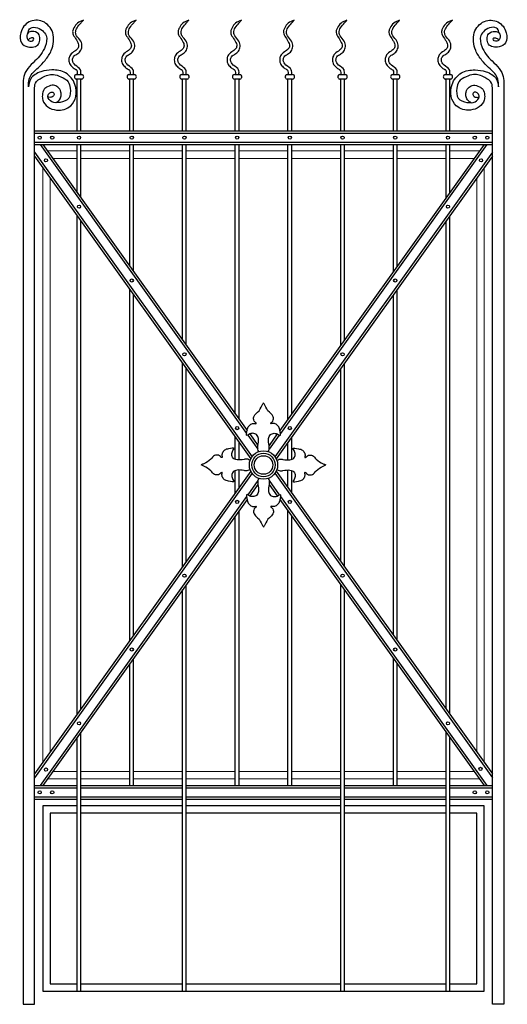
# Model space of a CAD drawing. Header units: millimetres. Extents: x 6567289036 to 6568990308, y 5976640423 to 5977332400.
# Tile 292 of 334: x 6568918802 to 6568920098, y 5976943836 to 5976946451. Entities that reach past the tile are written whole.
import ezdxf

# ---------------------------------------------------------------- set-up
doc = ezdxf.new("R2010")
doc.units = ezdxf.units.MM

msp = doc.modelspace()

# ---------------------------------------------------------------- linework, layer by layer
for p, q in [((6568918952.694243, 5976946305.383798), (6568918967.647743, 5976946305.383798)), ((6568919092.694243, 5976946305.383798), (6568919107.647743, 5976946305.383798)), ((6568919232.694243, 5976946305.383798), (6568919247.647743, 5976946305.383798)), ((6568919372.694243, 5976946305.383798), (6568919387.647743, 5976946305.383798)), ((6568919512.694243, 5976946305.383798), (6568919527.647743, 5976946305.383798)), ((6568919652.694243, 5976946305.383798), (6568919667.647743, 5976946305.383798)), ((6568919792.694243, 5976946305.383798), (6568919807.647743, 5976946305.383798)), ((6568919932.694243, 5976946305.383798), (6568919947.647743, 5976946305.383798)), ((6568918967.647743, 5976946293.383798), (6568918952.694243, 5976946293.383798)), ((6568918955.170987, 5976946155.944423), (6568918955.170983, 5976946293.383798)), ((6568918965.170992, 5976946155.944423), (6568918965.170993, 5976946293.383798)), ((6568919107.647743, 5976946293.383798), (6568919092.694243, 5976946293.383798)), ((6568919095.170991, 5976946155.944423), (6568919095.170988, 5976946293.383798)), ((6568919105.170993, 5976946155.944423), (6568919105.170993, 5976946293.383798)), ((6568919247.647743, 5976946293.383798), (6568919232.694243, 5976946293.383798)), ((6568919235.170987, 5976946155.944423), (6568919235.170985, 5976946293.383798)), ((6568919245.170987, 5976946155.944423), (6568919245.170985, 5976946293.383798)), ((6568919387.647743, 5976946293.383798), (6568919372.694243, 5976946293.383798)), ((6568919375.17099, 5976946155.944423), (6568919375.17099, 5976946293.383798)), ((6568919385.170992, 5976946155.944423), (6568919385.170993, 5976946293.383798)), ((6568919527.647743, 5976946293.383798), (6568919512.694243, 5976946293.383798)), ((6568919515.17099, 5976946155.944423), (6568919515.17099, 5976946293.383798)), ((6568919525.170994, 5976946155.944423), (6568919525.170995, 5976946293.383798)), ((6568919667.647743, 5976946293.383798), (6568919652.694243, 5976946293.383798)), ((6568919655.170988, 5976946155.944423), (6568919655.170985, 5976946293.383798)), ((6568919665.170993, 5976946155.944423), (6568919665.170993, 5976946293.383798)), ((6568919807.647743, 5976946293.383798), (6568919792.694243, 5976946293.383798)), ((6568919795.17099, 5976946155.944423), (6568919795.170989, 5976946293.383798)), ((6568919805.17099, 5976946155.944423), (6568919805.170989, 5976946293.383798)), ((6568919947.647743, 5976946293.383798), (6568919932.694243, 5976946293.383798)), ((6568919935.170993, 5976946155.944423), (6568919935.170993, 5976946293.383798)), ((6568919945.170993, 5976946155.944423), (6568919945.170993, 5976946293.383798)), ((6568918812.105212, 5976946272.957934), (6568918812.105212, 5976943836.136531)), ((6568918842.105212, 5976943836.136531), (6568918842.105212, 5976946265.33739)), ((6568920058.236775, 5976943836.136531), (6568920058.236775, 5976946265.33739)), ((6568920088.236775, 5976946272.957934), (6568920088.236775, 5976943836.136531)), ((6568918842.105212, 5976946155.944423), (6568920058.236775, 5976946155.944423)), ((6568918842.105212, 5976946149.944423), (6568920058.236775, 5976946149.944423)), ((6568918842.105212, 5976946125.754409), (6568920058.236775, 5976946125.754409)), ((6568918842.105212, 5976946119.754409), (6568920058.236775, 5976946119.754409)), ((6568918856.852112, 5976946119.754409), (6568919405.256063, 5976945351.997586)), ((6568918864.225562, 5976946119.754409), (6568919406.779916, 5976945360.186931)), ((6568918955.170994, 5976945992.432248), (6568918955.170994, 5976946119.754409)), ((6568918965.170994, 5976945978.432406), (6568918965.170994, 5976946119.754409)), ((6568919095.170994, 5976945796.434471), (6568919095.170994, 5976946119.754409)), ((6568919105.170994, 5976945782.43463), (6568919105.170994, 5976946119.754409)), ((6568919235.170994, 5976945600.436695), (6568919235.170994, 5976946119.754409)), ((6568919245.170994, 5976945586.436853), (6568919245.170994, 5976946119.754409)), ((6568919375.170994, 5976945404.438918), (6568919375.170994, 5976946119.754409)), ((6568919385.170994, 5976945390.439077), (6568919385.170994, 5976946119.754409)), ((6568920036.116426, 5976946119.754409), (6568919493.562073, 5976945360.186931)), ((6568920043.489876, 5976946119.754409), (6568919495.085924, 5976945351.997586)), ((6568919515.170994, 5976945390.439077), (6568919515.170994, 5976946119.754409)), ((6568919525.170994, 5976945404.438918), (6568919525.170994, 5976946119.754409)), ((6568919655.170994, 5976945586.436853), (6568919655.170994, 5976946119.754409)), ((6568919665.170994, 5976945600.436695), (6568919665.170994, 5976946119.754409)), ((6568919795.170994, 5976945782.43463), (6568919795.170994, 5976946119.754409)), ((6568919805.170994, 5976945796.434471), (6568919805.170994, 5976946119.754409)), ((6568919935.170994, 5976945978.432406), (6568919935.170994, 5976946119.754409)), ((6568919945.170994, 5976945992.432248), (6568919945.170994, 5976946119.754409)), ((6568918842.105212, 5976946099.108983), (6568919419.706921, 5976945290.475764)), ((6568920058.236775, 5976946099.108983), (6568919480.635067, 5976945290.475764)), ((6568918842.105212, 5976946088.78627), (6568919416.349655, 5976945284.85317)), ((6568920058.236775, 5976946088.78627), (6568919483.992333, 5976945284.85317)), ((6568918955.170994, 5976944606.447971), (6568918955.170994, 5976945930.495972)), ((6568918965.170994, 5976944620.447812), (6568918965.170994, 5976945916.49613)), ((6568919935.170994, 5976944620.447812), (6568919935.170994, 5976945916.49613)), ((6568919945.170994, 5976944606.447971), (6568919945.170994, 5976945930.495972)), ((6568919095.170994, 5976944802.445747), (6568919095.170994, 5976945734.498195)), ((6568919805.170994, 5976944802.445747), (6568919805.170994, 5976945734.498195)), ((6568919105.170994, 5976944816.445589), (6568919105.170994, 5976945720.498354)), ((6568919795.170994, 5976944816.445589), (6568919795.170994, 5976945720.498354)), ((6568919235.170994, 5976944998.443524), (6568919235.170994, 5976945538.500419)), ((6568919245.170994, 5976945012.443365), (6568919245.170994, 5976945524.500577)), ((6568919655.170994, 5976945012.443365), (6568919655.170994, 5976945524.500577)), ((6568919665.170994, 5976944998.443524), (6568919665.170994, 5976945538.500419)), ((6568919375.170994, 5976945283.230026), (6568919375.170994, 5976945342.502642)), ((6568919408.438475, 5976945347.542261), (6568919435.217776, 5976945310.051664)), ((6568919413.482142, 5976945350.803919), (6568919435.415152, 5976945320.098055)), ((6568919486.859845, 5976945350.803919), (6568919464.926837, 5976945320.098055)), ((6568919491.903513, 5976945347.542261), (6568919465.124212, 5976945310.051664)), ((6568919525.170994, 5976945283.230026), (6568919525.170994, 5976945342.502642)), ((6568919385.170994, 5976945281.722558), (6568919385.170994, 5976945328.502801)), ((6568919515.170994, 5976945281.722558), (6568919515.170994, 5976945328.502801)), ((6568919416.349655, 5976945252.090772), (6568918842.105212, 5976944448.157672)), ((6568919419.706921, 5976945246.468178), (6568918842.105212, 5976944437.83496)), ((6568919375.170994, 5976945194.4413), (6568919375.170994, 5976945253.713916)), ((6568919385.170994, 5976945208.441142), (6568919385.170994, 5976945255.221384)), ((6568919480.635067, 5976945246.468178), (6568920058.236775, 5976944437.83496)), ((6568919483.992333, 5976945252.090772), (6568920058.236775, 5976944448.157672)), ((6568919515.170994, 5976945208.441142), (6568919515.170994, 5976945255.221384)), ((6568919525.170994, 5976945194.4413), (6568919525.170994, 5976945253.713916)), ((6568919435.217776, 5976945226.892278), (6568919408.438475, 5976945189.401682)), ((6568919435.415152, 5976945216.845888), (6568919413.482142, 5976945186.140024)), ((6568919464.926837, 5976945216.845888), (6568919486.859845, 5976945186.140024)), ((6568919465.124212, 5976945226.892278), (6568919491.903513, 5976945189.401682)), ((6568919405.256063, 5976945184.946357), (6568918856.852112, 5976944417.189534)), ((6568919495.085924, 5976945184.946357), (6568920043.489876, 5976944417.189534)), ((6568919406.779916, 5976945176.757012), (6568918864.225562, 5976944417.189534)), ((6568919493.562073, 5976945176.757012), (6568920036.116426, 5976944417.189534)), ((6568919375.170994, 5976944417.189534), (6568919375.170994, 5976945132.505024)), ((6568919385.170994, 5976944417.189534), (6568919385.170994, 5976945146.504866)), ((6568919515.170994, 5976944417.189534), (6568919515.170994, 5976945146.504866)), ((6568919525.170994, 5976944417.189534), (6568919525.170994, 5976945132.505024)), ((6568919245.170994, 5976943870.741948), (6568919245.170994, 5976944950.507089)), ((6568919655.170994, 5976943870.741948), (6568919655.170994, 5976944950.507089)), ((6568919235.170994, 5976943870.741948), (6568919235.170994, 5976944936.507248)), ((6568919665.170994, 5976943870.741948), (6568919665.170994, 5976944936.507248)), ((6568919095.170994, 5976944417.189534), (6568919095.170994, 5976944740.509471)), ((6568919105.170994, 5976944417.189534), (6568919105.170994, 5976944754.509313)), ((6568919795.170994, 5976944417.189534), (6568919795.170994, 5976944754.509313)), ((6568919805.170994, 5976944417.189534), (6568919805.170994, 5976944740.509471)), ((6568918965.170994, 5976943870.741947), (6568918965.170994, 5976944558.511536)), ((6568919935.170993, 5976943870.741947), (6568919935.170994, 5976944558.511536)), ((6568918955.170994, 5976943870.741947), (6568918955.170994, 5976944544.511695)), ((6568919945.170993, 5976943870.741947), (6568919945.170994, 5976944544.511695)), ((6568918842.105212, 5976944417.189534), (6568918955.170995, 5976944417.189534)), ((6568918842.105212, 5976944411.189534), (6568918955.170995, 5976944411.189534)), ((6568918965.170993, 5976944417.189534), (6568919235.170994, 5976944417.189534)), ((6568918965.170993, 5976944411.189534), (6568919235.170994, 5976944411.189534)), ((6568919245.170994, 5976944417.189533), (6568919655.170994, 5976944417.189533)), ((6568919245.170994, 5976944411.189534), (6568919655.170994, 5976944411.189534)), ((6568919665.170994, 5976944417.189534), (6568919935.170995, 5976944417.189534)), ((6568919665.170994, 5976944411.189535), (6568919935.170995, 5976944411.189534)), ((6568919909.024515, 5976944417.189534), (6568919909.024515, 5976944417.189534)), ((6568919945.170994, 5976944417.189534), (6568920058.236775, 5976944417.189534)), ((6568919945.170994, 5976944411.189535), (6568920058.236775, 5976944411.189534)), ((6568918842.105212, 5976944386.99952), (6568918955.170995, 5976944386.99952)), ((6568918842.105212, 5976944380.99952), (6568918955.170995, 5976944380.99952)), ((6568918965.170993, 5976944386.999521), (6568919235.170994, 5976944386.999521)), ((6568918965.170993, 5976944380.999519), (6568919235.170994, 5976944380.999519)), ((6568919245.170994, 5976944386.99952), (6568919655.170994, 5976944386.999519)), ((6568919245.170994, 5976944380.999519), (6568919655.170994, 5976944380.999519)), ((6568919665.170994, 5976944386.99952), (6568919935.170995, 5976944386.999521)), ((6568919665.170994, 5976944380.99952), (6568919935.170995, 5976944380.99952)), ((6568919945.170994, 5976944386.99952), (6568920058.236775, 5976944386.99952)), ((6568919945.170994, 5976944380.999519), (6568920058.236775, 5976944380.99952)), ((6568918955.170995, 5976944363.638347), (6568918863.642736, 5976944363.638347)), ((6568918863.642736, 5976944363.638347), (6568918863.642736, 5976943870.741948)), ((6568918955.170994, 5976944343.638346), (6568918883.642736, 5976944343.638347)), ((6568918883.642736, 5976944343.638347), (6568918883.642736, 5976943890.741948)), ((6568919235.170993, 5976944363.638346), (6568918965.170993, 5976944363.638347)), ((6568919235.170995, 5976944343.638346), (6568918965.170994, 5976944343.638346)), ((6568919655.170994, 5976944363.638346), (6568919245.170994, 5976944363.638347)), ((6568919655.170994, 5976944343.638346), (6568919245.170994, 5976944343.638346)), ((6568919935.170994, 5976944363.638346), (6568919665.170993, 5976944363.638346)), ((6568919935.170995, 5976944343.638347), (6568919665.170993, 5976944343.638346)), ((6568920036.699251, 5976944363.638347), (6568919945.170994, 5976944363.638346)), ((6568920016.699251, 5976944343.638347), (6568919945.170995, 5976944343.638347)), ((6568920016.699251, 5976943890.741948), (6568920016.699251, 5976944343.638347)), ((6568920036.699251, 5976943870.741948), (6568920036.699251, 5976944363.638347)), ((6568918863.642736, 5976943870.741948), (6568920036.699251, 5976943870.741948)), ((6568918883.642736, 5976943890.741948), (6568918955.170994, 5976943890.741948)), ((6568918965.170994, 5976943890.741947), (6568919235.170994, 5976943890.741947)), ((6568919245.170994, 5976943890.741948), (6568919655.170994, 5976943890.741948)), ((6568919665.170993, 5976943890.741948), (6568919935.170995, 5976943890.741948)), ((6568919945.170994, 5976943890.741948), (6568920016.699251, 5976943890.741948)), ((6568918812.105212, 5976943836.136531), (6568918842.105212, 5976943836.136531)), ((6568920088.236775, 5976943836.136531), (6568920058.236775, 5976943836.136531))]:
    msp.add_line(p, q)
at = {"lineweight": 9}
for points in [[(6568918955.170994, 5976946102.393235), (6568918876.626541, 5976946102.393235)], [(6568919095.170994, 5976946102.393235), (6568918965.170994, 5976946102.393235)], [(6568919235.170994, 5976946102.393235), (6568919105.170994, 5976946102.393235)], [(6568919375.170994, 5976946102.393235), (6568919245.170994, 5976946102.393235)], [(6568919515.170994, 5976946102.393235), (6568919385.170994, 5976946102.393235)], [(6568919655.170994, 5976946102.393235), (6568919525.170994, 5976946102.393235)], [(6568919795.170994, 5976946102.393235), (6568919665.170994, 5976946102.393235)], [(6568919935.170994, 5976946102.393235), (6568919805.170994, 5976946102.393235)], [(6568920023.715447, 5976946102.393235), (6568919945.170994, 5976946102.393235)], [(6568918955.170994, 5976946082.393235), (6568918890.912417, 5976946082.393235)], [(6568919095.170994, 5976946082.393235), (6568918965.170994, 5976946082.393235)], [(6568919235.170994, 5976946082.393235), (6568919105.170994, 5976946082.393235)], [(6568919375.170994, 5976946082.393235), (6568919245.170994, 5976946082.393235)], [(6568919515.170994, 5976946082.393235), (6568919385.170994, 5976946082.393235)], [(6568919655.170994, 5976946082.393235), (6568919525.170994, 5976946082.393235)], [(6568919795.170994, 5976946082.393235), (6568919665.170994, 5976946082.393235)], [(6568919935.170994, 5976946082.393235), (6568919805.170994, 5976946082.393235)], [(6568920009.429571, 5976946082.393235), (6568919945.170994, 5976946082.393235)], [(6568918863.642736, 5976946058.634078), (6568918863.642736, 5976944478.309864)], [(6568920036.699251, 5976944478.309864), (6568920036.699251, 5976946058.634078)], [(6568918883.642736, 5976946030.634396), (6568918883.642736, 5976944506.309546)], [(6568920016.699251, 5976944506.309546), (6568920016.699251, 5976946030.634396)], [(6568918890.912417, 5976944454.550708), (6568918955.170994, 5976944454.550708)], [(6568918965.170994, 5976944454.550708), (6568919095.170994, 5976944454.550708)], [(6568919105.170994, 5976944454.550708), (6568919235.170994, 5976944454.550708)], [(6568919245.170994, 5976944454.550708), (6568919375.170994, 5976944454.550708)], [(6568919385.170994, 5976944454.550708), (6568919515.170994, 5976944454.550708)], [(6568919525.170994, 5976944454.550708), (6568919655.170994, 5976944454.550708)], [(6568919665.170994, 5976944454.550708), (6568919795.170994, 5976944454.550708)], [(6568919805.170994, 5976944454.550708), (6568919935.170994, 5976944454.550708)], [(6568919945.170994, 5976944454.550708), (6568920009.429571, 5976944454.550708)], [(6568920016.699251, 5976944454.550708), (6568920016.699251, 5976944454.695983)], [(6568918876.626541, 5976944434.550708), (6568918955.170994, 5976944434.550708)], [(6568918965.170994, 5976944434.550708), (6568919095.170994, 5976944434.550708)], [(6568919105.170994, 5976944434.550708), (6568919235.170994, 5976944434.550708)], [(6568919245.170994, 5976944434.550708), (6568919375.170994, 5976944434.550708)], [(6568919385.170994, 5976944434.550708), (6568919515.170994, 5976944434.550708)], [(6568919525.170994, 5976944434.550708), (6568919655.170994, 5976944434.550708)], [(6568919665.170994, 5976944434.550708), (6568919795.170994, 5976944434.550708)], [(6568919805.170994, 5976944434.550708), (6568919935.170994, 5976944434.550708)], [(6568919945.170994, 5976944434.550708), (6568920023.715447, 5976944434.550708)]]:
    msp.add_lwpolyline(points, dxfattribs=at)
for centre, radius in [((6568918855.707621, 5976946137.849416), 4.251894), ((6568918888.95205, 5976946137.849416), 4.251894), ((6568918960.170994, 5976946137.849416), 4.251894), ((6568919100.170994, 5976946137.849416), 4.251894), ((6568919240.170994, 5976946137.849416), 4.251894), ((6568919380.170994, 5976946137.849416), 4.251894), ((6568919520.170994, 5976946137.849416), 4.251894), ((6568919660.170994, 5976946137.849416), 4.251894), ((6568919800.170994, 5976946137.849416), 4.251894), ((6568919940.170994, 5976946137.849416), 4.251894), ((6568920011.389938, 5976946137.849416), 4.251894), ((6568920044.634367, 5976946137.849416), 4.251894), ((6568918872.329835, 5976946077.440416), 4.251894), ((6568920028.012153, 5976946077.440416), 4.251894), ((6568918960.170994, 5976945954.46419), 4.251894), ((6568919940.170994, 5976945954.46419), 4.251894), ((6568919100.170994, 5976945758.466413), 4.251894), ((6568919800.170994, 5976945758.466413), 4.251894), ((6568919240.170994, 5976945562.468637), 4.251894), ((6568919660.170994, 5976945562.468637), 4.251894), ((6568919380.170994, 5976945366.47086), 4.251894), ((6568919520.170994, 5976945366.47086), 4.251894), ((6568919450.170994, 5976945268.471972), 37.579604), ((6568919450.170994, 5976945268.471972), 31.134268), ((6568919450.170994, 5976945268.471972), 24.688932), ((6568919380.170994, 5976945170.473083), 4.251894), ((6568919520.170994, 5976945170.473083), 4.251894), ((6568919240.170994, 5976944974.475307), 4.251894), ((6568919660.170994, 5976944974.475307), 4.251894), ((6568919100.170994, 5976944778.47753), 4.251894), ((6568919800.170994, 5976944778.47753), 4.251894), ((6568918960.170994, 5976944582.479753), 4.251894), ((6568919940.170994, 5976944582.479753), 4.251894), ((6568918872.329835, 5976944459.503527), 4.251894), ((6568920026.699251, 5976944461.343424), 4.251894), ((6568918855.707621, 5976944399.094527), 4.251894), ((6568918888.95205, 5976944399.094527), 4.251894), ((6568920011.389938, 5976944399.094527), 4.251894), ((6568920044.634367, 5976944399.094527), 4.251894)]:
    msp.add_circle(centre, radius)
for centre, start, end in [((6568918953.765956, 5976946299.383798), 100.127286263, 259.872713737), ((6568918966.576031, 5976946299.383798), 280.127286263, 79.872713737), ((6568919093.765956, 5976946299.383798), 100.127286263, 259.872713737), ((6568919106.576031, 5976946299.383798), 280.127286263, 79.872713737), ((6568919233.765956, 5976946299.383798), 100.127286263, 259.872713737), ((6568919246.576031, 5976946299.383798), 280.127286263, 79.872713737), ((6568919373.765956, 5976946299.383798), 100.127286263, 259.872713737), ((6568919386.576031, 5976946299.383798), 280.127286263, 79.872713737), ((6568919513.765956, 5976946299.383798), 100.127286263, 259.872713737), ((6568919526.576031, 5976946299.383798), 280.127286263, 79.872713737), ((6568919653.765956, 5976946299.383798), 100.127286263, 259.872713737), ((6568919666.576031, 5976946299.383798), 280.127286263, 79.872713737), ((6568919793.765956, 5976946299.383798), 100.127286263, 259.872713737), ((6568919806.576031, 5976946299.383798), 280.127286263, 79.872713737), ((6568919933.765956, 5976946299.383798), 100.127286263, 259.872713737), ((6568919946.576031, 5976946299.383798), 280.127286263, 79.872713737)]:
    msp.add_arc(centre, 6.094962, start, end)
for points in [[(6568918825.744984, 5976946272.386724), (6568918827.820364, 5976946293.266111), (6568918835.968495, 5976946308.15531), (6568918852.499536, 5976946324.20325), (6568918869.760907, 5976946342.736773), (6568918886.539001, 5976946369.552572), (6568918892.159512, 5976946393.253986), (6568918890.125707, 5976946416.29779), (6568918863.355068, 5976946446.349935), (6568918827.50978, 5976946445.156382), (6568918805.405207, 5976946416.511284), (6568918807.197451, 5976946389.656494), (6568918824.522685, 5976946378.914576), (6568918852.601479, 5976946386.07585), (6568918856.153504, 5976946400.750849), (6568918852.178536, 5976946413.36347), (6568918835.109626, 5976946420.136909), (6568918824.821523, 5976946415.932701), (6568918822.015684, 5976946401.451554), (6568918827.39354, 5976946394.91168), (6568918839.318415, 5976946397.480926), (6568918839.355527, 5976946401.714972), (6568918831.923422, 5976946402.396492), (6568918824.900305, 5976946397.017947)], [(6568918964.727446, 5976946305.383798), (6568918964.079766, 5976946317.676766), (6568918949.830335, 5976946330.616721), (6568918942.705619, 5976946344.203678), (6568918945.296428, 5976946352.614653), (6568918954.364242, 5976946359.731639), (6568918963.432056, 5976946367.495612), (6568918967.965963, 5976946379.788566), (6568918964.727446, 5976946394.022524), (6568918953.716532, 5976946408.256482), (6568918951.125754, 5976946416.020454), (6568918955.011951, 5976946429.607411), (6568918965.375155, 5976946442.547366), (6568918971.852161, 5976946449.664352)], [(6568919104.727446, 5976946305.383798), (6568919104.079766, 5976946317.676766), (6568919089.830335, 5976946330.616721), (6568919082.705619, 5976946344.203678), (6568919085.296428, 5976946352.614653), (6568919094.364242, 5976946359.731639), (6568919103.432056, 5976946367.495612), (6568919107.965963, 5976946379.788566), (6568919104.727446, 5976946394.022524), (6568919093.716532, 5976946408.256482), (6568919091.125754, 5976946416.020454), (6568919095.011951, 5976946429.607411), (6568919105.375155, 5976946442.547366), (6568919111.852161, 5976946449.664352)], [(6568919244.727446, 5976946305.383798), (6568919244.079766, 5976946317.676766), (6568919229.830335, 5976946330.616721), (6568919222.705619, 5976946344.203678), (6568919225.296428, 5976946352.614653), (6568919234.364242, 5976946359.731639), (6568919243.432056, 5976946367.495612), (6568919247.965963, 5976946379.788566), (6568919244.727446, 5976946394.022524), (6568919233.716532, 5976946408.256482), (6568919231.125754, 5976946416.020454), (6568919235.011951, 5976946429.607411), (6568919245.375155, 5976946442.547366), (6568919251.852161, 5976946449.664352)], [(6568919384.727446, 5976946305.383798), (6568919384.079766, 5976946317.676766), (6568919369.830335, 5976946330.616721), (6568919362.705619, 5976946344.203678), (6568919365.296428, 5976946352.614653), (6568919374.364242, 5976946359.731639), (6568919383.432056, 5976946367.495612), (6568919387.965963, 5976946379.788566), (6568919384.727446, 5976946394.022524), (6568919373.716532, 5976946408.256482), (6568919371.125754, 5976946416.020454), (6568919375.011951, 5976946429.607411), (6568919385.375155, 5976946442.547366), (6568919391.852161, 5976946449.664352)], [(6568919524.727446, 5976946305.383798), (6568919524.079766, 5976946317.676766), (6568919509.830335, 5976946330.616721), (6568919502.705619, 5976946344.203678), (6568919505.296428, 5976946352.614653), (6568919514.364242, 5976946359.731639), (6568919523.432056, 5976946367.495612), (6568919527.965963, 5976946379.788566), (6568919524.727446, 5976946394.022524), (6568919513.716532, 5976946408.256482), (6568919511.125754, 5976946416.020454), (6568919515.011951, 5976946429.607411), (6568919525.375155, 5976946442.547366), (6568919531.852161, 5976946449.664352)], [(6568919664.727446, 5976946305.383798), (6568919664.079766, 5976946317.676766), (6568919649.830335, 5976946330.616721), (6568919642.705619, 5976946344.203678), (6568919645.296428, 5976946352.614653), (6568919654.364242, 5976946359.731639), (6568919663.432056, 5976946367.495612), (6568919667.965963, 5976946379.788566), (6568919664.727446, 5976946394.022524), (6568919653.716532, 5976946408.256482), (6568919651.125754, 5976946416.020454), (6568919655.011951, 5976946429.607411), (6568919665.375155, 5976946442.547366), (6568919671.852161, 5976946449.664352)], [(6568919804.727446, 5976946305.383798), (6568919804.079766, 5976946317.676766), (6568919789.830335, 5976946330.616721), (6568919782.705619, 5976946344.203678), (6568919785.296428, 5976946352.614653), (6568919794.364242, 5976946359.731639), (6568919803.432056, 5976946367.495612), (6568919807.965963, 5976946379.788566), (6568919804.727446, 5976946394.022524), (6568919793.716532, 5976946408.256482), (6568919791.125754, 5976946416.020454), (6568919795.011951, 5976946429.607411), (6568919805.375155, 5976946442.547366), (6568919811.852161, 5976946449.664352)], [(6568919944.727446, 5976946305.383798), (6568919944.079766, 5976946317.676766), (6568919929.830335, 5976946330.616721), (6568919922.705619, 5976946344.203678), (6568919925.296428, 5976946352.614653), (6568919934.364242, 5976946359.731639), (6568919943.432056, 5976946367.495612), (6568919947.965963, 5976946379.788566), (6568919944.727446, 5976946394.022524), (6568919933.716532, 5976946408.256482), (6568919931.125754, 5976946416.020454), (6568919935.011951, 5976946429.607411), (6568919945.375155, 5976946442.547366), (6568919951.852161, 5976946449.664352)], [(6568920074.597004, 5976946272.386724), (6568920072.521624, 5976946293.266111), (6568920064.373492, 5976946308.15531), (6568920047.842452, 5976946324.20325), (6568920030.58108, 5976946342.736773), (6568920013.802986, 5976946369.552572), (6568920008.182476, 5976946393.253986), (6568920010.216281, 5976946416.29779), (6568920036.986919, 5976946446.349935), (6568920072.832208, 5976946445.156382), (6568920094.936781, 5976946416.511284), (6568920093.144537, 5976946389.656494), (6568920075.819303, 5976946378.914576), (6568920047.740509, 5976946386.07585), (6568920044.188483, 5976946400.750849), (6568920048.163451, 5976946413.36347), (6568920065.232362, 5976946420.136909), (6568920075.520465, 5976946415.932701), (6568920078.326303, 5976946401.451554), (6568920072.948447, 5976946394.91168), (6568920061.023573, 5976946397.480926), (6568920060.986461, 5976946401.714972), (6568920068.418566, 5976946402.396492), (6568920075.441683, 5976946397.017947)], [(6568918824.069207, 5976946415.037085), (6568918828.466377, 5976946426.621504), (6568918844.57663, 5976946430.738254), (6568918862.934841, 5976946422.130499), (6568918872.675899, 5976946408.657485), (6568918870.42797, 5976946379.840194), (6568918843.026258, 5976946341.525064), (6568918823.839173, 5976946321.759864), (6568918817.402164, 5976946310.521655), (6568918811.78465, 5976946289.62339), (6568918812.105212, 5976946272.957934)], [(6568920076.27278, 5976946415.037085), (6568920071.87561, 5976946426.621504), (6568920055.765358, 5976946430.738254), (6568920037.407146, 5976946422.130499), (6568920027.666089, 5976946408.657485), (6568920029.914018, 5976946379.840194), (6568920057.315729, 5976946341.525064), (6568920076.502814, 5976946321.759864), (6568920082.939824, 5976946310.521655), (6568920088.557338, 5976946289.62339), (6568920088.236775, 5976946272.957934)], [(6568918898.367634, 5976946230.599713), (6568918906.706781, 5976946236.264715), (6568918912.048929, 5976946246.00939), (6568918912.048929, 5976946259.002285), (6568918904.151806, 5976946271.995194), (6568918892.538411, 5976946276.867532), (6568918876.511905, 5976946273.155273), (6568918867.565854, 5976946266.122581), (6568918862.736418, 5976946250.536767), (6568918863.850893, 5976946237.548595), (6568918876.853192, 5976946219.736229), (6568918900.257337, 5976946211.201145), (6568918938.149727, 5976946222.333873), (6568918951.692112, 5976946246.936303), (6568918949.315428, 5976946278.986879), (6568918924.360101, 5976946309.850406), (6568918888.115467, 5976946317.56628), (6568918859.00095, 5976946312.818052), (6568918831.668939, 5976946293.82511), (6568918825.744984, 5976946272.386724)], [(6568918842.105212, 5976946265.33739), (6568918844.479025, 5976946282.528901), (6568918862.282668, 5976946297.349167), (6568918891.955438, 5976946305.648523), (6568918912.132894, 5976946299.1276), (6568918931.123459, 5976946286.085768), (6568918936.464545, 5976946268.894258), (6568918932.903811, 5976946242.810578), (6568918909.759081, 5976946231.54718), (6568918887.801242, 5976946233.325614), (6568918877.119068, 5976946246.367446), (6568918880.679772, 5976946255.2596), (6568918888.394703, 5976946258.816466), (6568918894.32925, 5976946254.073992), (6568918890.768516, 5976946246.960257), (6568918879.492882, 5976946245.181823), (6568918876.525607, 5976946245.774634)], [(6568920001.974354, 5976946230.599713), (6568919993.635206, 5976946236.264715), (6568919988.293058, 5976946246.00939), (6568919988.293058, 5976946259.002285), (6568919996.190182, 5976946271.995194), (6568920007.803576, 5976946276.867532), (6568920023.830083, 5976946273.155273), (6568920032.776134, 5976946266.122581), (6568920037.60557, 5976946250.536767), (6568920036.491095, 5976946237.548595), (6568920023.488795, 5976946219.736229), (6568920000.084651, 5976946211.201145), (6568919962.192261, 5976946222.333873), (6568919948.649876, 5976946246.936303), (6568919951.02656, 5976946278.986879), (6568919975.981887, 5976946309.850406), (6568920012.226521, 5976946317.56628), (6568920041.341038, 5976946312.818052), (6568920068.673049, 5976946293.82511), (6568920074.597004, 5976946272.386724)], [(6568920058.236775, 5976946265.33739), (6568920055.862963, 5976946282.528901), (6568920038.059319, 5976946297.349167), (6568920008.38655, 5976946305.648523), (6568919988.209094, 5976946299.1276), (6568919969.218529, 5976946286.085768), (6568919963.877442, 5976946268.894258), (6568919967.438177, 5976946242.810578), (6568919990.582907, 5976946231.54718), (6568920012.540746, 5976946233.325614), (6568920023.222919, 5976946246.367446), (6568920019.662215, 5976946255.2596), (6568920011.947285, 5976946258.816466), (6568920006.012737, 5976946254.073992), (6568920009.573472, 5976946246.960257), (6568920020.849106, 5976946245.181823), (6568920023.816381, 5976946245.774634)]]:
    msp.add_spline(points, degree=3)
for points, knots in [([(6568918971.852161, 5976946449.664352), (6568918966.162971, 5976946447.736691), (6568918955.390121, 5976946444.086535), (6568918947.685848, 5976946432.063448), (6568918942.461375, 5976946421.569806), (6568918943.937546, 5976946409.042903), (6568918952.410238, 5976946400.24719), (6568918956.598934, 5976946390.992488), (6568918959.98245, 5976946383.353024), (6568918958.000325, 5976946373.456002), (6568918947.371269, 5976946366.923175), (6568918936.885914, 5976946359.841664), (6568918932.536308, 5976946347.044963), (6568918933.766914, 5976946334.45615), (6568918942.121388, 5976946325.222625), (6568918948.586543, 5976946320.153055), (6568918953.718566, 5976946317.938596), (6568918955.746627, 5976946313.652688), (6568918955.61005, 5976946309.122251), (6568918955.612417, 5976946306.143053), (6568918955.614541, 5976946305.383798)], [0, 0, 0, 0, 17.4702589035, 33.0810716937, 41.0586337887, 52.3414644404, 68.02700428, 76.5686781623, 82.7695184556, 92.9064335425, 103.214417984, 119.0128628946, 129.5834725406, 142.1755272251, 154.9439315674, 165.5798935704, 166.7229703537, 171.5429598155, 178.2025003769, 180.4777222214, 180.4777222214, 180.4777222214, 180.4777222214]), ([(6568919111.852161, 5976946449.664352), (6568919106.162971, 5976946447.736691), (6568919095.390121, 5976946444.086535), (6568919087.685848, 5976946432.063448), (6568919082.461375, 5976946421.569806), (6568919083.937546, 5976946409.042903), (6568919092.410238, 5976946400.24719), (6568919096.598934, 5976946390.992488), (6568919099.98245, 5976946383.353024), (6568919098.000325, 5976946373.456002), (6568919087.371269, 5976946366.923175), (6568919076.885914, 5976946359.841664), (6568919072.536308, 5976946347.044963), (6568919073.766914, 5976946334.45615), (6568919082.121388, 5976946325.222625), (6568919088.586543, 5976946320.153055), (6568919093.718566, 5976946317.938596), (6568919095.746627, 5976946313.652688), (6568919095.61005, 5976946309.122251), (6568919095.612417, 5976946306.143053), (6568919095.614541, 5976946305.383798)], [0, 0, 0, 0, 17.4702589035, 33.0810716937, 41.0586337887, 52.3414644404, 68.02700428, 76.5686781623, 82.7695184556, 92.9064335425, 103.214417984, 119.0128628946, 129.5834725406, 142.1755272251, 154.9439315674, 165.5798935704, 166.7229703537, 171.5429598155, 178.2025003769, 180.4777222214, 180.4777222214, 180.4777222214, 180.4777222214]), ([(6568919251.852161, 5976946449.664352), (6568919246.162971, 5976946447.736691), (6568919235.390121, 5976946444.086535), (6568919227.685848, 5976946432.063448), (6568919222.461375, 5976946421.569806), (6568919223.937546, 5976946409.042903), (6568919232.410238, 5976946400.24719), (6568919236.598934, 5976946390.992488), (6568919239.98245, 5976946383.353024), (6568919238.000325, 5976946373.456002), (6568919227.371269, 5976946366.923175), (6568919216.885914, 5976946359.841664), (6568919212.536308, 5976946347.044963), (6568919213.766914, 5976946334.45615), (6568919222.121388, 5976946325.222625), (6568919228.586543, 5976946320.153055), (6568919233.718566, 5976946317.938596), (6568919235.746627, 5976946313.652688), (6568919235.61005, 5976946309.122251), (6568919235.612417, 5976946306.143053), (6568919235.614541, 5976946305.383798)], [0, 0, 0, 0, 17.4702589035, 33.0810716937, 41.0586337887, 52.3414644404, 68.02700428, 76.5686781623, 82.7695184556, 92.9064335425, 103.214417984, 119.0128628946, 129.5834725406, 142.1755272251, 154.9439315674, 165.5798935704, 166.7229703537, 171.5429598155, 178.2025003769, 180.4777222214, 180.4777222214, 180.4777222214, 180.4777222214]), ([(6568919391.852161, 5976946449.664352), (6568919386.162971, 5976946447.736691), (6568919375.390121, 5976946444.086535), (6568919367.685848, 5976946432.063448), (6568919362.461375, 5976946421.569806), (6568919363.937546, 5976946409.042903), (6568919372.410238, 5976946400.24719), (6568919376.598934, 5976946390.992488), (6568919379.98245, 5976946383.353024), (6568919378.000325, 5976946373.456002), (6568919367.371269, 5976946366.923175), (6568919356.885914, 5976946359.841664), (6568919352.536308, 5976946347.044963), (6568919353.766914, 5976946334.45615), (6568919362.121388, 5976946325.222625), (6568919368.586543, 5976946320.153055), (6568919373.718566, 5976946317.938596), (6568919375.746627, 5976946313.652688), (6568919375.61005, 5976946309.122251), (6568919375.612417, 5976946306.143053), (6568919375.614541, 5976946305.383798)], [0, 0, 0, 0, 17.4702589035, 33.0810716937, 41.0586337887, 52.3414644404, 68.02700428, 76.5686781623, 82.7695184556, 92.9064335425, 103.214417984, 119.0128628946, 129.5834725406, 142.1755272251, 154.9439315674, 165.5798935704, 166.7229703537, 171.5429598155, 178.2025003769, 180.4777222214, 180.4777222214, 180.4777222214, 180.4777222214]), ([(6568919531.852161, 5976946449.664352), (6568919526.162971, 5976946447.736691), (6568919515.390121, 5976946444.086535), (6568919507.685848, 5976946432.063448), (6568919502.461375, 5976946421.569806), (6568919503.937546, 5976946409.042903), (6568919512.410238, 5976946400.24719), (6568919516.598934, 5976946390.992488), (6568919519.98245, 5976946383.353024), (6568919518.000325, 5976946373.456002), (6568919507.371269, 5976946366.923175), (6568919496.885914, 5976946359.841664), (6568919492.536308, 5976946347.044963), (6568919493.766914, 5976946334.45615), (6568919502.121388, 5976946325.222625), (6568919508.586543, 5976946320.153055), (6568919513.718566, 5976946317.938596), (6568919515.746627, 5976946313.652688), (6568919515.61005, 5976946309.122251), (6568919515.612417, 5976946306.143053), (6568919515.614541, 5976946305.383798)], [0, 0, 0, 0, 17.4702589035, 33.0810716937, 41.0586337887, 52.3414644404, 68.02700428, 76.5686781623, 82.7695184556, 92.9064335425, 103.214417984, 119.0128628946, 129.5834725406, 142.1755272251, 154.9439315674, 165.5798935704, 166.7229703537, 171.5429598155, 178.2025003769, 180.4777222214, 180.4777222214, 180.4777222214, 180.4777222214]), ([(6568919671.852161, 5976946449.664352), (6568919666.162971, 5976946447.736691), (6568919655.390121, 5976946444.086535), (6568919647.685848, 5976946432.063448), (6568919642.461375, 5976946421.569806), (6568919643.937546, 5976946409.042903), (6568919652.410238, 5976946400.24719), (6568919656.598934, 5976946390.992488), (6568919659.98245, 5976946383.353024), (6568919658.000325, 5976946373.456002), (6568919647.371269, 5976946366.923175), (6568919636.885914, 5976946359.841664), (6568919632.536308, 5976946347.044963), (6568919633.766914, 5976946334.45615), (6568919642.121388, 5976946325.222625), (6568919648.586543, 5976946320.153055), (6568919653.718566, 5976946317.938596), (6568919655.746627, 5976946313.652688), (6568919655.61005, 5976946309.122251), (6568919655.612417, 5976946306.143053), (6568919655.614541, 5976946305.383798)], [0, 0, 0, 0, 17.4702589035, 33.0810716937, 41.0586337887, 52.3414644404, 68.02700428, 76.5686781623, 82.7695184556, 92.9064335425, 103.214417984, 119.0128628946, 129.5834725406, 142.1755272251, 154.9439315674, 165.5798935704, 166.7229703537, 171.5429598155, 178.2025003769, 180.4777222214, 180.4777222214, 180.4777222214, 180.4777222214]), ([(6568919811.852161, 5976946449.664352), (6568919806.162971, 5976946447.736691), (6568919795.390121, 5976946444.086535), (6568919787.685848, 5976946432.063448), (6568919782.461375, 5976946421.569806), (6568919783.937546, 5976946409.042903), (6568919792.410238, 5976946400.24719), (6568919796.598934, 5976946390.992488), (6568919799.98245, 5976946383.353024), (6568919798.000325, 5976946373.456002), (6568919787.371269, 5976946366.923175), (6568919776.885914, 5976946359.841664), (6568919772.536308, 5976946347.044963), (6568919773.766914, 5976946334.45615), (6568919782.121388, 5976946325.222625), (6568919788.586543, 5976946320.153055), (6568919793.718566, 5976946317.938596), (6568919795.746627, 5976946313.652688), (6568919795.61005, 5976946309.122251), (6568919795.612417, 5976946306.143053), (6568919795.614541, 5976946305.383798)], [0, 0, 0, 0, 17.4702589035, 33.0810716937, 41.0586337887, 52.3414644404, 68.02700428, 76.5686781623, 82.7695184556, 92.9064335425, 103.214417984, 119.0128628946, 129.5834725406, 142.1755272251, 154.9439315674, 165.5798935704, 166.7229703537, 171.5429598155, 178.2025003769, 180.4777222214, 180.4777222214, 180.4777222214, 180.4777222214]), ([(6568919951.852161, 5976946449.664352), (6568919946.162971, 5976946447.736691), (6568919935.390121, 5976946444.086535), (6568919927.685848, 5976946432.063448), (6568919922.461375, 5976946421.569806), (6568919923.937546, 5976946409.042903), (6568919932.410238, 5976946400.24719), (6568919936.598934, 5976946390.992488), (6568919939.98245, 5976946383.353024), (6568919938.000325, 5976946373.456002), (6568919927.371269, 5976946366.923175), (6568919916.885914, 5976946359.841664), (6568919912.536308, 5976946347.044963), (6568919913.766914, 5976946334.45615), (6568919922.121388, 5976946325.222625), (6568919928.586543, 5976946320.153055), (6568919933.718566, 5976946317.938596), (6568919935.746627, 5976946313.652688), (6568919935.61005, 5976946309.122251), (6568919935.612417, 5976946306.143053), (6568919935.614541, 5976946305.383798)], [0, 0, 0, 0, 17.4702589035, 33.0810716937, 41.0586337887, 52.3414644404, 68.02700428, 76.5686781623, 82.7695184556, 92.9064335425, 103.214417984, 119.0128628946, 129.5834725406, 142.1755272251, 154.9439315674, 165.5798935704, 166.7229703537, 171.5429598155, 178.2025003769, 180.4777222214, 180.4777222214, 180.4777222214, 180.4777222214]), ([(6568919438.185389, 5976945304.088989), (6568919436.85598, 5976945306.09699), (6568919434.033148, 5976945310.995185), (6568919435.858468, 5976945323.334268), (6568919438.176028, 5976945336.122368), (6568919433.396523, 5976945350.276062), (6568919421.693515, 5976945353.414449), (6568919413.380285, 5976945351.653895), (6568919402.909681, 5976945342.659826), (6568919407.119545, 5976945362.008685), (6568919409.516302, 5976945371.6838), (6568919418.659492, 5976945378.564424), (6568919424.887936, 5976945379.258773), (6568919431.095405, 5976945377.481121), (6568919430.36418, 5976945381.113365), (6568919426.563533, 5976945382.74474), (6568919423.338111, 5976945389.265838), (6568919423.833232, 5976945400.544272), (6568919437.973973, 5976945409.502971), (6568919444.509351, 5976945422.735663), (6568919449.015353, 5976945431.592258), (6568919450.170994, 5976945433.85458)], [2.1405608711, 2.1405608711, 2.1405608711, 2.1405608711, 9.1591691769, 18.9431121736, 37.6981284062, 49.0781591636, 59.1627953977, 70.153666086, 76.0528624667, 90.7356956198, 101.8047653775, 111.9954137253, 120.4161182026, 123.4968840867, 125.4751623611, 128.5654209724, 135.5990468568, 145.5969332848, 159.5460257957, 181.6978904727, 189.3217018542, 189.3217018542, 189.3217018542, 189.3217018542]), ([(6568919462.156599, 5976945304.088989), (6568919463.486009, 5976945306.09699), (6568919466.30884, 5976945310.995185), (6568919464.483521, 5976945323.334268), (6568919462.165959, 5976945336.122368), (6568919466.945465, 5976945350.276062), (6568919478.648474, 5976945353.414449), (6568919486.961703, 5976945351.653895), (6568919497.432306, 5976945342.659826), (6568919493.222443, 5976945362.008685), (6568919490.825686, 5976945371.6838), (6568919481.682497, 5976945378.564424), (6568919475.454053, 5976945379.258773), (6568919469.246584, 5976945377.481121), (6568919469.977808, 5976945381.113365), (6568919473.778455, 5976945382.74474), (6568919477.003877, 5976945389.265838), (6568919476.508757, 5976945400.544272), (6568919462.368014, 5976945409.502971), (6568919455.832637, 5976945422.735663), (6568919451.326634, 5976945431.592258), (6568919450.170994, 5976945433.85458)], [2.1405608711, 2.1405608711, 2.1405608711, 2.1405608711, 9.1591691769, 18.9431121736, 37.6981284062, 49.0781591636, 59.1627953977, 70.153666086, 76.0528624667, 90.7356956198, 101.8047653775, 111.9954137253, 120.4161182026, 123.4968840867, 125.4751623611, 128.5654209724, 135.5990468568, 145.5969332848, 159.5460257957, 181.6978904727, 189.3217018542, 189.3217018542, 189.3217018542, 189.3217018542]), ([(6568919414.553977, 5976945280.457577), (6568919412.545976, 5976945281.786985), (6568919407.64778, 5976945284.609818), (6568919395.308698, 5976945282.784497), (6568919382.520597, 5976945280.466937), (6568919368.366903, 5976945285.246442), (6568919365.228517, 5976945296.94945), (6568919366.98907, 5976945305.26268), (6568919375.983139, 5976945315.733284), (6568919356.63428, 5976945311.52342), (6568919346.959166, 5976945309.126663), (6568919340.078542, 5976945299.983474), (6568919339.384192, 5976945293.75503), (6568919341.161844, 5976945287.547561), (6568919337.5296, 5976945288.278786), (6568919335.898225, 5976945292.079432), (6568919329.377128, 5976945295.304854), (6568919318.098693, 5976945294.809733), (6568919309.139995, 5976945280.668992), (6568919295.907303, 5976945274.133615), (6568919287.050707, 5976945269.627612), (6568919284.788385, 5976945268.471972)], [2.1405608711, 2.1405608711, 2.1405608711, 2.1405608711, 9.1591691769, 18.9431121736, 37.6981284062, 49.0781591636, 59.1627953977, 70.153666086, 76.0528624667, 90.7356956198, 101.8047653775, 111.9954137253, 120.4161182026, 123.4968840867, 125.4751623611, 128.5654209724, 135.5990468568, 145.5969332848, 159.5460257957, 181.6978904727, 189.3217018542, 189.3217018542, 189.3217018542, 189.3217018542]), ([(6568919485.788012, 5976945280.457577), (6568919487.796013, 5976945281.786985), (6568919492.694207, 5976945284.609818), (6568919505.033291, 5976945282.784497), (6568919517.82139, 5976945280.466937), (6568919531.975084, 5976945285.246442), (6568919535.113472, 5976945296.94945), (6568919533.352919, 5976945305.26268), (6568919524.358849, 5976945315.733284), (6568919543.707707, 5976945311.52342), (6568919553.382822, 5976945309.126663), (6568919560.263446, 5976945299.983474), (6568919560.957795, 5976945293.75503), (6568919559.180144, 5976945287.547561), (6568919562.812388, 5976945288.278786), (6568919564.443763, 5976945292.079432), (6568919570.964861, 5976945295.304854), (6568919582.243296, 5976945294.809733), (6568919591.201994, 5976945280.668992), (6568919604.434686, 5976945274.133615), (6568919613.291281, 5976945269.627612), (6568919615.553603, 5976945268.471972)], [2.1405608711, 2.1405608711, 2.1405608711, 2.1405608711, 9.1591691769, 18.9431121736, 37.6981284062, 49.0781591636, 59.1627953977, 70.153666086, 76.0528624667, 90.7356956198, 101.8047653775, 111.9954137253, 120.4161182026, 123.4968840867, 125.4751623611, 128.5654209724, 135.5990468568, 145.5969332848, 159.5460257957, 181.6978904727, 189.3217018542, 189.3217018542, 189.3217018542, 189.3217018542]), ([(6568919414.553977, 5976945256.486366), (6568919412.545976, 5976945255.156957), (6568919407.64778, 5976945252.334126), (6568919395.308698, 5976945254.159445), (6568919382.520597, 5976945256.477006), (6568919368.366903, 5976945251.6975), (6568919365.228517, 5976945239.994493), (6568919366.98907, 5976945231.681262), (6568919375.983139, 5976945221.210659), (6568919356.63428, 5976945225.420523), (6568919346.959166, 5976945227.81728), (6568919340.078542, 5976945236.960468), (6568919339.384192, 5976945243.188912), (6568919341.161844, 5976945249.396381), (6568919337.5296, 5976945248.665157), (6568919335.898225, 5976945244.864511), (6568919329.377128, 5976945241.639089), (6568919318.098693, 5976945242.13421), (6568919309.139995, 5976945256.274951), (6568919295.907303, 5976945262.810328), (6568919287.050707, 5976945267.316331), (6568919284.788385, 5976945268.471972)], [2.1405608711, 2.1405608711, 2.1405608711, 2.1405608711, 9.1591691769, 18.9431121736, 37.6981284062, 49.0781591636, 59.1627953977, 70.153666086, 76.0528624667, 90.7356956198, 101.8047653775, 111.9954137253, 120.4161182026, 123.4968840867, 125.4751623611, 128.5654209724, 135.5990468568, 145.5969332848, 159.5460257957, 181.6978904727, 189.3217018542, 189.3217018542, 189.3217018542, 189.3217018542]), ([(6568919485.788012, 5976945256.486366), (6568919487.796013, 5976945255.156957), (6568919492.694207, 5976945252.334126), (6568919505.033291, 5976945254.159445), (6568919517.82139, 5976945256.477006), (6568919531.975084, 5976945251.6975), (6568919535.113472, 5976945239.994493), (6568919533.352919, 5976945231.681262), (6568919524.358849, 5976945221.210659), (6568919543.707707, 5976945225.420523), (6568919553.382822, 5976945227.81728), (6568919560.263446, 5976945236.960468), (6568919560.957795, 5976945243.188912), (6568919559.180144, 5976945249.396381), (6568919562.812388, 5976945248.665157), (6568919564.443763, 5976945244.864511), (6568919570.964861, 5976945241.639089), (6568919582.243296, 5976945242.13421), (6568919591.201994, 5976945256.274951), (6568919604.434686, 5976945262.810328), (6568919613.291281, 5976945267.316331), (6568919615.553603, 5976945268.471972)], [2.1405608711, 2.1405608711, 2.1405608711, 2.1405608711, 9.1591691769, 18.9431121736, 37.6981284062, 49.0781591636, 59.1627953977, 70.153666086, 76.0528624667, 90.7356956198, 101.8047653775, 111.9954137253, 120.4161182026, 123.4968840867, 125.4751623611, 128.5654209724, 135.5990468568, 145.5969332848, 159.5460257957, 181.6978904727, 189.3217018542, 189.3217018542, 189.3217018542, 189.3217018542]), ([(6568919438.185389, 5976945232.854954), (6568919436.85598, 5976945230.846952), (6568919434.033148, 5976945225.948758), (6568919435.858468, 5976945213.609674), (6568919438.176028, 5976945200.821575), (6568919433.396523, 5976945186.667881), (6568919421.693515, 5976945183.529493), (6568919413.380285, 5976945185.290047), (6568919402.909681, 5976945194.284117), (6568919407.119545, 5976945174.935258), (6568919409.516302, 5976945165.260143), (6568919418.659492, 5976945158.379519), (6568919424.887936, 5976945157.68517), (6568919431.095405, 5976945159.462822), (6568919430.36418, 5976945155.830577), (6568919426.563533, 5976945154.199203), (6568919423.338111, 5976945147.678105), (6568919423.833232, 5976945136.39967), (6568919437.973973, 5976945127.440971), (6568919444.509351, 5976945114.20828), (6568919449.015353, 5976945105.351685), (6568919450.170994, 5976945103.089362)], [2.1405608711, 2.1405608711, 2.1405608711, 2.1405608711, 9.1591691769, 18.9431121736, 37.6981284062, 49.0781591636, 59.1627953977, 70.153666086, 76.0528624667, 90.7356956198, 101.8047653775, 111.9954137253, 120.4161182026, 123.4968840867, 125.4751623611, 128.5654209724, 135.5990468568, 145.5969332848, 159.5460257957, 181.6978904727, 189.3217018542, 189.3217018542, 189.3217018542, 189.3217018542]), ([(6568919462.156599, 5976945232.854954), (6568919463.486009, 5976945230.846952), (6568919466.30884, 5976945225.948758), (6568919464.483521, 5976945213.609674), (6568919462.165959, 5976945200.821575), (6568919466.945465, 5976945186.667881), (6568919478.648474, 5976945183.529493), (6568919486.961703, 5976945185.290047), (6568919497.432306, 5976945194.284117), (6568919493.222443, 5976945174.935258), (6568919490.825686, 5976945165.260143), (6568919481.682497, 5976945158.379519), (6568919475.454053, 5976945157.68517), (6568919469.246584, 5976945159.462822), (6568919469.977808, 5976945155.830577), (6568919473.778455, 5976945154.199203), (6568919477.003877, 5976945147.678105), (6568919476.508757, 5976945136.39967), (6568919462.368014, 5976945127.440971), (6568919455.832637, 5976945114.20828), (6568919451.326634, 5976945105.351685), (6568919450.170994, 5976945103.089362)], [2.1405608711, 2.1405608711, 2.1405608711, 2.1405608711, 9.1591691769, 18.9431121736, 37.6981284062, 49.0781591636, 59.1627953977, 70.153666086, 76.0528624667, 90.7356956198, 101.8047653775, 111.9954137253, 120.4161182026, 123.4968840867, 125.4751623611, 128.5654209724, 135.5990468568, 145.5969332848, 159.5460257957, 181.6978904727, 189.3217018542, 189.3217018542, 189.3217018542, 189.3217018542])]:
    msp.add_open_spline(points, degree=3, knots=knots)

doc.saveas('drawing.dxf')
